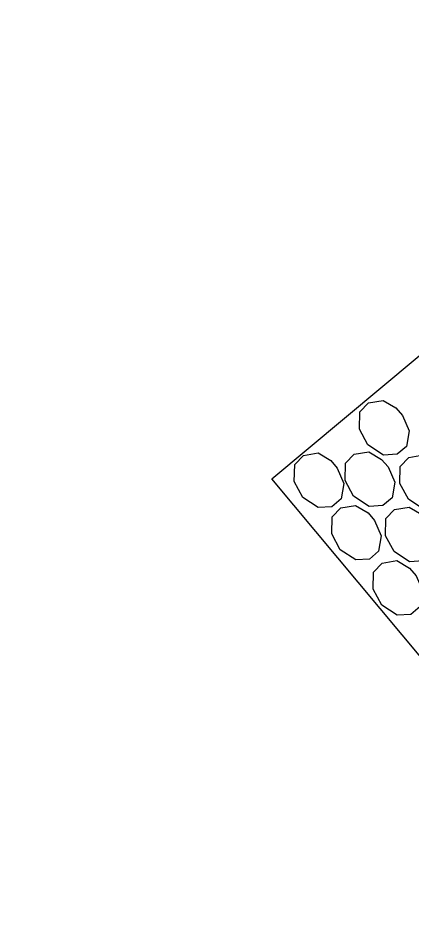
# Model space of a CAD drawing. Extents: x 2042995 to 2043795, y 305365 to 306249.
# Drawn here: x 2043522.65 to 2043529.28, y 305680.3 to 305695.31 of the extents above; entities that cross this region are included whole.
import ezdxf

# ---------------------------------------------------------------- set-up
doc = ezdxf.new("R2010")
doc.units = 0
for name, color, linetype in [('BR_AUTO DIMENSION', 7, 'Continuous'), ('BR_CONCRETE', 7, 'Continuous'), ('BR_TEXT', 7, 'Continuous')]:
    doc.layers.add(name, color=color, linetype=linetype)

msp = doc.modelspace()

# ---------------------------------------------------------------- linework, layer by layer
at = {"layer": 'BR_CONCRETE'}
msp.add_spline([(2043139.109, 306017.548), (2043148.199, 306007.16), (2043160.233, 305993.368), (2043172.245, 305979.557), (2043184.234, 305965.727), (2043196.201, 305951.879), (2043208.145, 305938.012), (2043220.067, 305924.126), (2043231.966, 305910.221), (2043243.843, 305896.297), (2043255.698, 305882.355), (2043267.529, 305868.394), (2043279.339, 305854.414), (2043291.126, 305840.415), (2043302.89, 305826.398), (2043314.632, 305812.361), (2043326.352, 305798.306), (2043338.049, 305784.233), (2043349.724, 305770.14), (2043361.376, 305756.029), (2043373.005, 305741.899), (2043384.613, 305727.75), (2043396.197, 305713.582), (2043407.76, 305699.396), (2043419.299, 305685.191), (2043430.817, 305670.967), (2043442.311, 305656.724), (2043453.784, 305642.463), (2043465.234, 305628.182), (2043476.661, 305613.883), (2043488.066, 305599.566), (2043499.448, 305585.229), (2043510.808, 305570.874), (2043522.146, 305556.5), (2043533.461, 305542.107), (2043544.753, 305527.695), (2043547.219, 305524.543)], degree=3, dxfattribs=at)
at = {"layer": 'BR_TEXT'}
msp.add_lwpolyline([(2043540.34, 305690.205), (2043541.269, 305689.092), (2043532.059, 305681.4), (2043526.931, 305687.54), (2043536.141, 305695.232), (2043537.071, 305694.12)], dxfattribs=at)
for points in [[(2043529.042, 305687.956), (2043528.809, 305687.943), (2043528.549, 305688.114), (2043528.407, 305688.381), (2043528.414, 305688.669), (2043528.559, 305688.82), (2043528.806, 305688.862), (2043529.02, 305688.736), (2043529.129, 305688.608), (2043529.241, 305688.35), (2043529.196, 305688.089)], [(2043527.943, 305687.072), (2043527.711, 305687.059), (2043527.451, 305687.23), (2043527.308, 305687.497), (2043527.315, 305687.785), (2043527.461, 305687.936), (2043527.708, 305687.978), (2043527.922, 305687.852), (2043528.03, 305687.724), (2043528.143, 305687.466), (2043528.097, 305687.205)], [(2043528.8, 305687.091), (2043528.567, 305687.077), (2043528.307, 305687.249), (2043528.165, 305687.516), (2043528.172, 305687.803), (2043528.318, 305687.955), (2043528.564, 305687.996), (2043528.778, 305687.87), (2043528.887, 305687.742), (2043528.999, 305687.485), (2043528.954, 305687.224)], [(2043529.722, 305687.039), (2043529.49, 305687.026), (2043529.23, 305687.197), (2043529.087, 305687.464), (2043529.094, 305687.752), (2043529.24, 305687.903), (2043529.487, 305687.945), (2043529.701, 305687.819), (2043529.809, 305687.691), (2043529.922, 305687.433), (2043529.876, 305687.172)], [(2043528.575, 305686.189), (2043528.342, 305686.176), (2043528.082, 305686.347), (2043527.94, 305686.614), (2043527.947, 305686.902), (2043528.092, 305687.053), (2043528.339, 305687.095), (2043528.553, 305686.969), (2043528.661, 305686.841), (2043528.774, 305686.583), (2043528.729, 305686.322)], [(2043529.481, 305686.16), (2043529.248, 305686.146), (2043528.988, 305686.318), (2043528.845, 305686.584), (2043528.852, 305686.872), (2043528.998, 305687.023), (2043529.245, 305687.065), (2043529.459, 305686.939), (2043529.567, 305686.811), (2043529.68, 305686.553), (2043529.634, 305686.292)], [(2043529.273, 305685.259), (2043529.04, 305685.245), (2043528.78, 305685.417), (2043528.638, 305685.683), (2043528.644, 305685.971), (2043528.79, 305686.122), (2043529.037, 305686.164), (2043529.251, 305686.038), (2043529.359, 305685.91), (2043529.472, 305685.652), (2043529.427, 305685.391)]]:
    msp.add_lwpolyline(points, close=True, dxfattribs=at)

# ---------------------------------------------------------------- texts
at = {"layer": 'BR_AUTO DIMENSION'}
for s, p in [('Minimum Vertical Clearance required, measured from top of high rail to lowest', (2043497.504, 305683.824)), ('point of superstructure, in the horizontal clearance area that extends 6\'-0"', (2043494.626, 305681.42))]:
    msp.add_text(s, height=2.5, rotation=309.8684, dxfattribs=at).set_placement(p)

doc.saveas('drawing.dxf')
